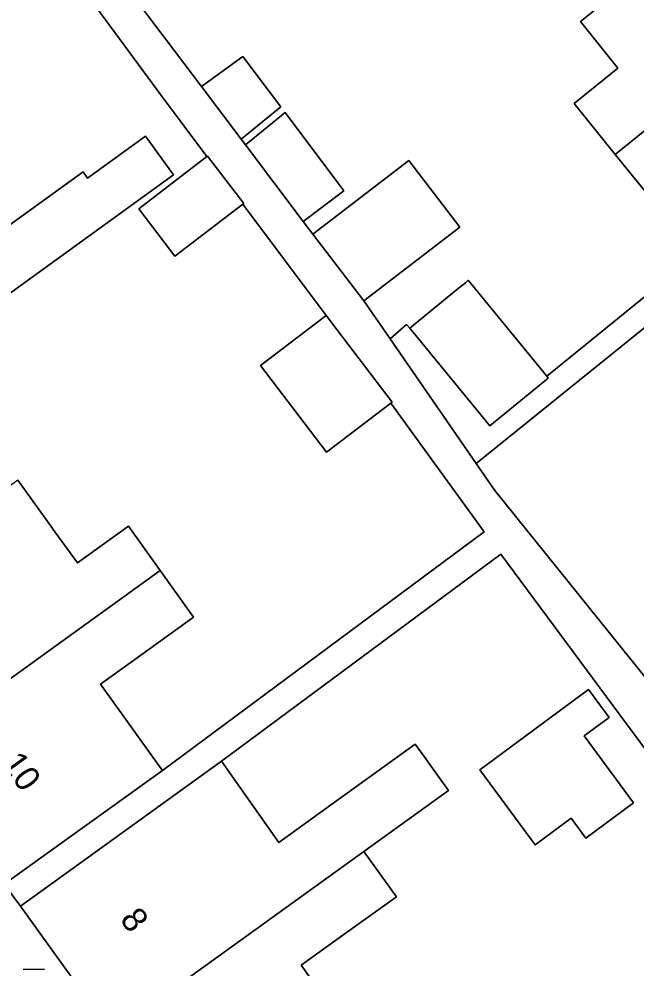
# Model space of a CAD drawing. Extents: x 161881 to 162523, y 381678 to 382381.
# Drawn here: x 162198.15 to 162222.87, y 381942.76 to 381980.78 of the extents above; entities that cross this region are included whole.
import ezdxf

# ---------------------------------------------------------------- set-up
doc = ezdxf.new("R2010")
doc.units = 0
for name, color, linetype in [('IMGEO_Brandkraan', 7, 'Continuous'), ('IMGEO_Erf', 7, 'Continuous'), ('IMGEO_Pand', 7, 'Continuous'), ('IMGEO_Pand_nummerreeks', 7, 'Continuous'), ('IMGEO_Voetpad_open', 7, 'Continuous')]:
    doc.layers.add(name, color=color, linetype=linetype)

msp = doc.modelspace()

# ---------------------------------------------------------------- linework, layer by layer
at = {"layer": 'IMGEO_Brandkraan'}
msp.add_line((162198.318, 381942.755), (162199.17, 381942.755), dxfattribs=at)
msp.add_lwpolyline([(162198.318, 381942.755), (162199.17, 381942.755)], dxfattribs=at)
at = {"layer": 'IMGEO_Erf'}
for points in [[(162198.108, 381962.315), (162199.336, 381960.612), (162199.591, 381960.257), (162200.492, 381959.008), (162202.529, 381960.475), (162203.804, 381958.705), (162205.146, 381956.842), (162203.12, 381955.382), (162201.409, 381954.149), (162203.814, 381950.811), (162203.894, 381950.699), (162216.785, 381960.255), (162213.047, 381965.404), (162210.471, 381963.435), (162207.819, 381966.903), (162210.448, 381968.914), (162207.112, 381973.359), (162204.398, 381971.284), (162202.952, 381973.175), (162205.677, 381975.269), (162203.852, 381977.701), (162194.462, 381990.444)], [(162198.189, 381987.697), (162205.454, 381978.078), (162207.122, 381979.271), (162208.636, 381977.257), (162207.046, 381975.97), (162207.219, 381975.741), (162208.808, 381977.028), (162211.155, 381973.905), (162209.538, 381972.671), (162209.92, 381972.165), (162213.771, 381975.111), (162215.809, 381972.446), (162211.958, 381969.501), (162213.015, 381967.971), (162213.676, 381968.547), (162213.809, 381968.401), (162215.681, 381969.937), (162216.03, 381970.223), (162216.147, 381970.318), (162219.296, 381966.478), (162229.303, 381974.61)], [(162223.654, 381973.346), (162222.035, 381975.349), (162220.386, 381977.389), (162222.143, 381978.81), (162220.639, 381980.671), (162222.913, 381982.51)], [(162195.221, 381970.702), (162200.713, 381974.659), (162200.891, 381974.412), (162203.223, 381976.093), (162204.344, 381974.538), (162196.525, 381968.892)], [(162230.119, 381973.992), (162216.458, 381962.987), (162217.209, 381961.9), (162227.249, 381949.444)], [(162228.855, 381943.973), (162217.446, 381959.364), (162206.259, 381951.071), (162208.553, 381947.822), (162210.624, 381949.314), (162214.016, 381951.758), (162214.442, 381951.166), (162214.607, 381950.938), (162215.354, 381949.9), (162211.962, 381947.457), (162213.266, 381945.647), (162211.221, 381944.174), (162209.457, 381942.903), (162211.822, 381939.62)]]:
    msp.add_lwpolyline(points, dxfattribs=at)
msp.add_lwpolyline([(162220.263, 381948.79), (162218.824, 381947.729), (162216.609, 381950.731), (162220.966, 381953.944), (162221.791, 381952.825), (162220.788, 381952.086), (162222.769, 381949.4), (162220.855, 381947.988)], close=True, dxfattribs=at)
at = {"layer": 'IMGEO_Pand'}
for points in [[(162229.38, 381987.708), (162222.913, 381982.51), (162220.639, 381980.671), (162222.143, 381978.81), (162220.386, 381977.389), (162222.035, 381975.349), (162232.515, 381983.832)], [(162232.515, 381983.832), (162222.035, 381975.349), (162223.654, 381973.346), (162227.687, 381976.607), (162229.303, 381974.61), (162231.866, 381976.683), (162235.753, 381979.827)], [(162207.046, 381975.97), (162208.636, 381977.257), (162207.122, 381979.271), (162205.454, 381978.078)], [(162208.808, 381977.028), (162207.219, 381975.741), (162209.538, 381972.671), (162211.155, 381973.905)], [(162190.807, 381968.698), (162193.346, 381970.527), (162191.552, 381973.017), (162189.013, 381971.188), (162182.8, 381966.712), (162186.45, 381961.629), (162196.525, 381968.892), (162204.344, 381974.538), (162203.223, 381976.093), (162200.891, 381974.412), (162200.713, 381974.659), (162195.221, 381970.702), (162192.896, 381969.027), (162193.621, 381968.02), (162192.09, 381966.917)], [(162207.112, 381973.359), (162207.155, 381973.392), (162205.703, 381975.289), (162205.677, 381975.269), (162202.952, 381973.175), (162204.398, 381971.284)], [(162215.809, 381972.446), (162213.771, 381975.111), (162209.92, 381972.165), (162211.958, 381969.501)], [(162215.681, 381969.937), (162213.809, 381968.401), (162217.015, 381964.491), (162219.353, 381966.408), (162219.296, 381966.478), (162216.147, 381970.318), (162216.03, 381970.223)], [(162210.448, 381968.914), (162207.819, 381966.903), (162210.471, 381963.435), (162213.047, 381965.404), (162213.101, 381965.446)], [(162203.804, 381958.705), (162202.529, 381960.475), (162200.492, 381959.008), (162199.591, 381960.257), (162199.336, 381960.612), (162198.108, 381962.315), (162190.099, 381956.545), (162193.749, 381951.462)], [(162201.409, 381954.149), (162203.12, 381955.382), (162205.146, 381956.842), (162203.804, 381958.705), (162193.749, 381951.462), (162197.561, 381946.152), (162203.894, 381950.699), (162203.814, 381950.811)], [(162220.263, 381948.79), (162220.855, 381947.988), (162222.769, 381949.4), (162220.788, 381952.086), (162221.791, 381952.825), (162220.966, 381953.944), (162216.609, 381950.731), (162218.824, 381947.729)], [(162211.962, 381947.457), (162215.354, 381949.9), (162214.607, 381950.938), (162214.442, 381951.166), (162214.016, 381951.758), (162210.624, 381949.314), (162208.553, 381947.822), (162206.259, 381951.071), (162198.203, 381945.276), (162201.866, 381940.184)], [(162209.457, 381942.903), (162211.221, 381944.174), (162213.266, 381945.647), (162211.962, 381947.457), (162201.866, 381940.184), (162205.532, 381935.088), (162211.822, 381939.62)]]:
    msp.add_lwpolyline(points, close=True, dxfattribs=at)
at = {"layer": 'IMGEO_Voetpad_open'}
for points in [[(162194.462, 381990.444), (162203.852, 381977.701), (162205.677, 381975.269), (162205.703, 381975.289), (162207.155, 381973.392), (162207.112, 381973.359), (162210.448, 381968.914), (162213.101, 381965.446), (162213.047, 381965.404), (162216.785, 381960.255), (162203.894, 381950.699), (162197.561, 381946.152), (162198.203, 381945.276), (162206.259, 381951.071), (162217.446, 381959.364), (162228.855, 381943.973)], [(162227.249, 381949.444), (162217.209, 381961.9), (162216.458, 381962.987), (162213.015, 381967.971), (162211.958, 381969.501), (162209.92, 381972.165), (162209.538, 381972.671), (162207.219, 381975.741), (162207.046, 381975.97), (162205.454, 381978.078), (162198.189, 381987.697)], [(162225.13, 381907.844), (162220.871, 381913.764), (162215.596, 381921.098), (162213.628, 381923.833), (162212.953, 381924.771), (162209.198, 381929.992), (162205.532, 381935.088), (162201.866, 381940.184), (162198.203, 381945.276), (162197.561, 381946.152), (162193.749, 381951.462), (162190.099, 381956.545), (162186.45, 381961.629), (162182.8, 381966.712), (162179.151, 381971.795), (162175.413, 381977.002), (162174.716, 381977.972), (162170.985, 381983.17)]]:
    msp.add_lwpolyline(points, dxfattribs=at)
msp.add_lwpolyline([(162232.464, 381975.881), (162236.357, 381979.017), (162235.753, 381979.827), (162231.866, 381976.683), (162229.303, 381974.61), (162219.296, 381966.478), (162219.353, 381966.408), (162217.015, 381964.491), (162213.809, 381968.401), (162213.676, 381968.547), (162213.015, 381967.971), (162216.458, 381962.987), (162230.119, 381973.992)], close=True, dxfattribs=at)

# ---------------------------------------------------------------- texts
at = {"layer": 'IMGEO_Pand_nummerreeks'}
for s, p in [('10', (162197.413, 381950.99)), ('8', (162202.161, 381944.742))]:
    msp.add_text(s, height=1, rotation=305.7695, dxfattribs=at).set_placement(p)

doc.saveas('drawing.dxf')
